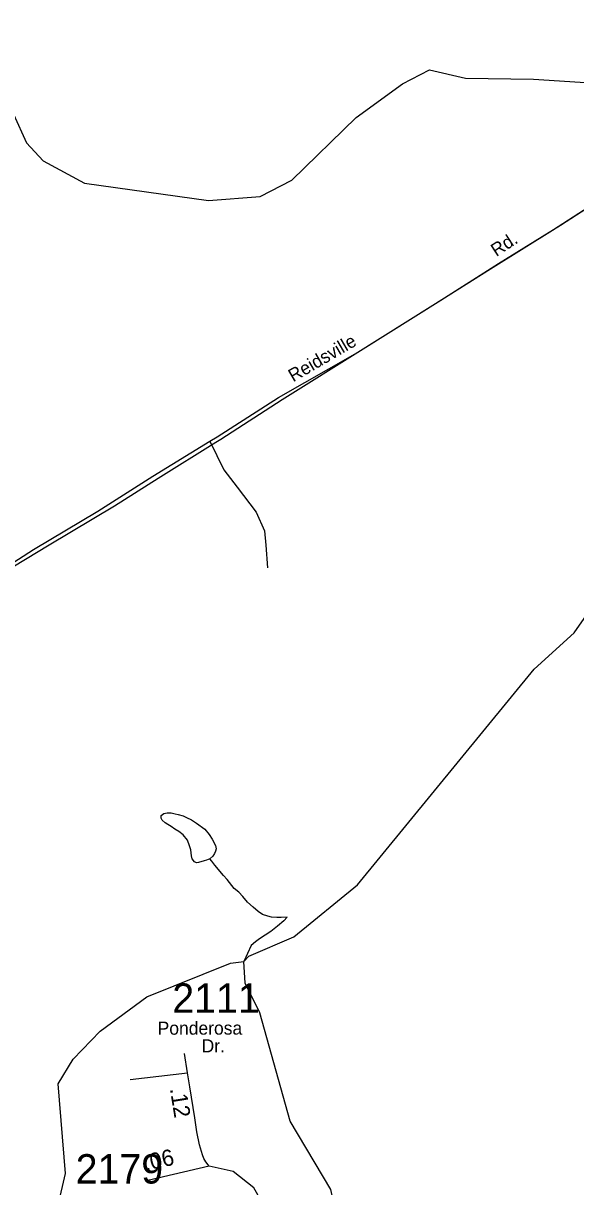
# Model space of a CAD drawing. Extents: x 1551653 to 1702041, y 811336 to 920032.
# Drawn here: x 1678271 to 1681045, y 888741 to 894585 of the extents above; entities that cross this region are included whole.
import ezdxf

# ---------------------------------------------------------------- set-up
doc = ezdxf.new("R2010")
doc.units = 0
for name, color, linetype in [('Old_Level_11', 7, 'Continuous'), ('Old_Level_17', 7, 'Continuous'), ('Old_Level_28', 7, 'Continuous'), ('Old_Level_3', 7, 'Continuous'), ('Old_Level_32', 7, 'Continuous'), ('Old_Level_35', 7, 'Continuous'), ('Old_Level_59', 7, 'Continuous'), ('Old_Level_6', 7, 'Continuous'), ('Old_Level_62', 7, 'Continuous'), ('Old_Level_8', 7, 'Continuous')]:
    doc.layers.add(name, color=color, linetype=linetype)

msp = doc.modelspace()

# ---------------------------------------------------------------- linework, layer by layer
at = {"layer": 'Old_Level_17'}
msp.add_line((1679133.368, 889191.607), (1679133.368, 889191.607), dxfattribs=at)
at = {"layer": 'Old_Level_28'}
msp.add_lwpolyline([(1675987.561, 890843.293), (1676219.997, 890933.199), (1676622.404, 891099.23), (1676812.214, 891186.638), (1677000.089, 891264.304), (1677169.99, 891336.963), (1677371.628, 891420.884), (1677485.929, 891473.984), (1677643.763, 891541.35), (1677880.649, 891668.069), (1678048.104, 891766.175), (1678321.748, 891941.946), (1678644.403, 892134.069), (1678922.132, 892309.842), (1679208.03, 892485.614), (1679243.989, 892507.517), (1679552.166, 892706.317), (1679936.542, 892924.314), (1680326.64, 893169.113), (1680616.239, 893352.613), (1680927.738, 893545.914), (1681215.539, 893731.714)], dxfattribs=at)
at = {"layer": 'Old_Level_3'}
for points in [[(1680968.404, 893571.414), (1681256.298, 893757.601), (1681503.18, 893911.8), (1681692.648, 894021.708), (1681853.409, 894122.594), (1681973.98, 894201.334), (1682056.821, 894253.007), (1682147.044, 894309.601), (1682245.469, 894374.398), (1682290.58, 894408.026), (1682368.5, 894466.261), (1682493.172, 894585.191)], [(1679263.191, 892496.941), (1679570.769, 892695.431), (1679977.593, 892950.516), (1680367.192, 893194.938), (1680656.725, 893378.665), (1680968.404, 893571.414)], [(1678728.416, 892161.476), (1678948.231, 892300.911), (1679237.765, 892480.537), (1679263.191, 892496.941)], [(1677211.85, 891333.885), (1677412.801, 891422.468), (1677526.81, 891474.961), (1677639.179, 891528.275), (1677868.837, 891650.486), (1678097.675, 891782.539), (1678401.152, 891965.446), (1678728.416, 892161.476)]]:
    msp.add_lwpolyline(points, dxfattribs=at)
at = {"layer": 'Old_Level_32'}
msp.add_line((1679204.841, 888844.122), (1678896.144, 888772.924), dxfattribs=at)
for points in [[(1679204.841, 888844.122), (1679187.541, 888866.123), (1679177.042, 888882.422), (1679170.241, 888902.222), (1679155.842, 888952.422), (1679142.341, 889016.723), (1679131.642, 889087.222), (1679106.642, 889242.923), (1679095.417, 889313.415), (1679079.841, 889411.22)], [(1679463.523, 888307.18), (1679462.741, 888613.322), (1679462.541, 888619.923), (1679463.924, 888674.339), (1679429.185, 888735.184), (1679324.969, 888817.759), (1679204.841, 888844.122)]]:
    msp.add_lwpolyline(points, dxfattribs=at)
at = {"layer": 'Old_Level_35'}
msp.add_line((1678808.332, 889280.063), (1679095.417, 889313.415), dxfattribs=at)
msp.add_lwpolyline([(1679208.03, 892485.614), (1679277.626, 892341.786), (1679345.475, 892255.568), (1679440.511, 892129.543), (1679481.586, 892036.571), (1679488.942, 891963.427), (1679496.653, 891850.372)], dxfattribs=at)
at = {"layer": 'Old_Level_59'}
for points in [[(1678222.53, 894127.867), (1678287.531, 893985.356), (1678370.577, 893895.03), (1678577.578, 893782.457), (1679201.551, 893694.284), (1679460.532, 893715.302), (1679619.55, 893797.323), (1679941.68, 894112.642), (1680174.626, 894281.759), (1680310.364, 894351.81), (1680490.919, 894309.48), (1680832.509, 894304.596), (1681170.053, 894283.43)], [(1679377.588, 889872.934), (1679402.605, 889898.77), (1679628.572, 889995.862), (1679948.556, 890258.534), (1680835.611, 891340.184), (1681037.587, 891523.193), (1681274.628, 891862.964), (1681534.634, 892018.599), (1681965.653, 892571.112), (1682083.661, 892637.651), (1682216.637, 892634.985)], [(1676845.964, 886823.914), (1677307.761, 887170.694), (1677506.78, 887347.395), (1677827.778, 887575.5), (1678070.969, 888001.513), (1678343.613, 888334.735), (1678403.591, 888468.122), (1678482.536, 888807.996), (1678445.524, 889258.393), (1678521.598, 889381.629), (1678656.523, 889523.32), (1678891.615, 889695.769), (1679310.536, 889864.424), (1679377.588, 889872.934)], [(1679908.321, 884147.918), (1679921.538, 884258.098), (1679979.372, 884641.596), (1680011.904, 884958.226), (1680189.595, 885520.088), (1680224.556, 885703.2), (1680206.614, 886353.522), (1680175.548, 886521.562), (1680177.599, 886721.796), (1680279.612, 886929.821), (1680481.589, 887119.289), (1680541.566, 887210.025), (1680551.614, 887367.402), (1680371.578, 887778.122), (1680340.615, 887903.511), (1680225.581, 888106), (1679968.548, 888275.475), (1679886.63, 888401.788), (1679815.58, 888728.23), (1679610.63, 889070.565), (1679458.584, 889615.286), (1679384.56, 889764.564), (1679377.588, 889872.934)]]:
    msp.add_lwpolyline(points, dxfattribs=at)
at = {"layer": 'Old_Level_62'}
for points in [[(1679206.985, 890389.152), (1679190.786, 890381.36), (1679178.79, 890377.464), (1679150.698, 890369.775), (1679140.651, 890367.929), (1679130.706, 890373.978), (1679118.915, 890388.127), (1679115.122, 890404.121), (1679111.431, 890434.264), (1679105.587, 890454.256), (1679095.949, 890482.451), (1679074.214, 890508.698), (1679052.376, 890524.897), (1679032.486, 890537.097), (1679012.596, 890551.348), (1678996.704, 890561.499), (1678982.863, 890569.701), (1678968.919, 890581.799), (1678963.075, 890591.846), (1678963.075, 890597.895), (1678963.178, 890605.892), (1678977.327, 890615.735), (1678993.321, 890619.528), (1679013.313, 890619.323), (1679033.306, 890615.12), (1679049.3, 890611.019), (1679073.188, 890604.662), (1679091.028, 890596.562), (1679114.917, 890584.259), (1679140.856, 890567.958), (1679182.584, 890537.507), (1679204.217, 890511.261), (1679220.108, 890487.065), (1679235.692, 890454.871), (1679239.588, 890438.877), (1679235.282, 890426.882), (1679231.181, 890414.886), (1679223.082, 890401.045), (1679206.985, 890389.152)], [(1679595.969, 890094.903), (1679565.929, 890093.262), (1679543.988, 890093.467), (1679517.946, 890095.723), (1679497.954, 890099.926), (1679472.117, 890108.231), (1679450.177, 890124.43), (1679424.443, 890144.833), (1679396.658, 890171.079), (1679372.975, 890199.377), (1679353.187, 890221.522), (1679329.504, 890239.772), (1679317.611, 890254.023), (1679293.824, 890284.268), (1679276.087, 890304.466), (1679232.616, 890356.959), (1679216.827, 890377.157), (1679206.985, 890389.152)], [(1679595.969, 890094.903), (1679579.667, 890077.063), (1679547.474, 890049.381), (1679513.23, 890023.749), (1679456.738, 889986.327), (1679436.541, 889970.641), (1679414.293, 889952.801), (1679377.588, 889872.934)]]:
    msp.add_lwpolyline(points, dxfattribs=at)

# ---------------------------------------------------------------- texts
at = {"layer": 'Old_Level_11'}
for s, rotation, p in [('Ponderosa', 0.0742583, (1678945.539, 889504.928)), ('Dr.', 359.9027639, (1679166.506, 889416.293))]:
    msp.add_text(s, height=65.6167, rotation=rotation, dxfattribs=at).set_placement(p)
at = {"layer": 'Old_Level_17'}
for s, rotation, p in [('.12', 279.1217278, (1679006.65, 889233.424)), ('.06', 12.9875, (1678885.983, 888819.103))]:
    msp.add_text(s, height=82.0208, rotation=rotation, dxfattribs=at).set_placement(p)
at = {"layer": 'Old_Level_6'}
for s, rotation, p in [('Rd.', 33.1065167, (1680645.724, 893410.85)), ('Reidsville', 30.2670722, (1679625.872, 892781.186))]:
    msp.add_text(s, height=65.6167, rotation=rotation, dxfattribs=at).set_placement(p)
at = {"layer": 'Old_Level_8'}
for s, p in [('2111', (1679019.057, 889614.913)), ('2179', (1678533.885, 888757.317))]:
    msp.add_text(s, height=147.6375, dxfattribs=at).set_placement(p)

doc.saveas('drawing.dxf')
